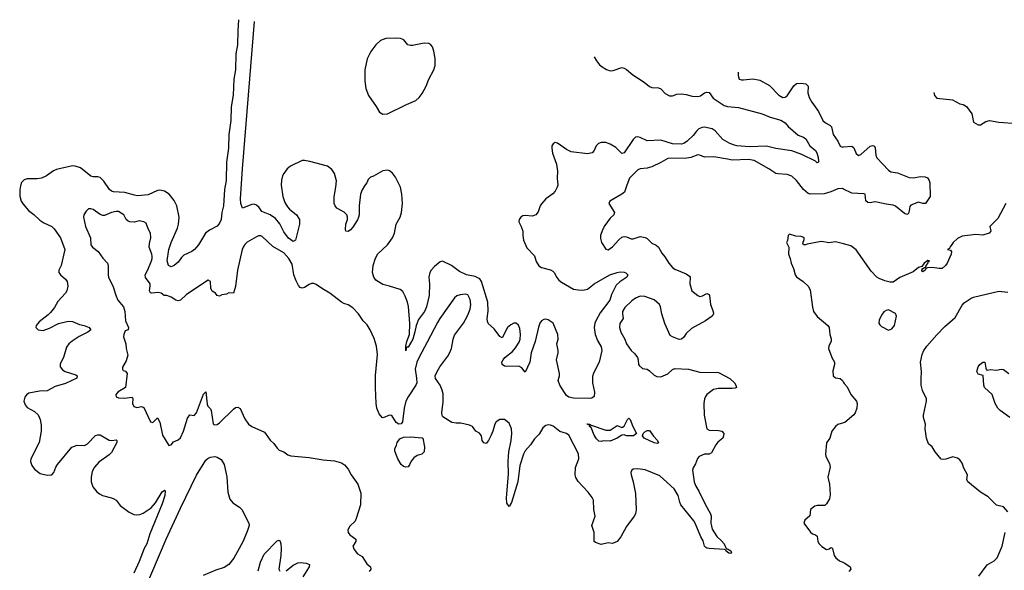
# Model space of a CAD drawing. Header units: inches. Extents: x 1384664 to 1536621, y 460766 to 646467.
# Tile 412 of 488: x 1442831 to 1451398, y 641680 to 646467. Entities that reach past the tile are written whole.
import ezdxf

# ---------------------------------------------------------------- set-up
doc = ezdxf.new("R2010")
doc.units = ezdxf.units.IN
doc.header["$MEASUREMENT"] = 0
doc.layers.add('B4644', color=7, linetype='Continuous')
doc.layers.add('B4654', color=7, linetype='Continuous')

msp = doc.modelspace()

# ---------------------------------------------------------------- linework, layer by layer
at = {"layer": 'B4644', "color": 5}
for points, elevation in [([(1444736.2, 646467.1), (1444728.7, 646371.3), (1444726.6, 646250), (1444710.9, 646170), (1444708.7, 646030), (1444693.1, 645950), (1444688.7, 645810), (1444670.1, 645710), (1444667.2, 645590), (1444649.4, 645470), (1444648.7, 645350), (1444631.6, 645230), (1444628.1, 645070), (1444612.1, 644990), (1444603.6, 644850), (1444588.9, 644791.1), (1444583, 644730), (1444570, 644697.2), (1444550, 644673.6), (1444482.4, 644637.6), (1444447.5, 644612.5), (1444386.4, 644510), (1444351.1, 644468.9), (1444330, 644452.9), (1444259.8, 644420.2), (1444239.5, 644400.5), (1444210, 644359.1), (1444175.8, 644330), (1444150, 644319.8), (1444126, 644330), (1444113, 644370), (1444129.1, 644469.1), (1444150, 644530.3), (1444203.9, 644656.1), (1444212.9, 644690), (1444217.4, 644750), (1444197.1, 644850), (1444176.4, 644896.4), (1444131.2, 644951.2), (1444090, 644975.5), (1444050, 644984.8), (1444030, 644981.5), (1443950, 644943.7), (1443857.3, 644937.3), (1443830, 644941), (1443745.6, 644965.6), (1443647, 644970), (1443630, 644976.5), (1443613.3, 644990), (1443563.8, 645063.8), (1443530, 645094.8), (1443510, 645102.3), (1443470, 645101.8), (1443450, 645108.2), (1443359.1, 645179.1), (1443314.1, 645194.1), (1443290, 645196.2), (1443150, 645166), (1443126.1, 645153.9), (1443064.9, 645110), (1443020.7, 645090), (1442984.2, 645084.2), (1442897.2, 645082.8), (1442870, 645076), (1442847, 645053), (1442837, 645023), (1442830.9, 644989.1), (1442832.3, 644932.3), (1442844.9, 644890), (1442862.3, 644862.3), (1442907.4, 644807.4), (1442953.8, 644773.8), (1443005.1, 644725.1), (1443040.8, 644700.8), (1443110, 644670.1), (1443130.1, 644650.1), (1443185.2, 644570), (1443224.1, 644470), (1443192.2, 644330), (1443172.7, 644290), (1443172.6, 644270), (1443187.2, 644250), (1443230, 644212.1), (1443242.7, 644190), (1443250.1, 644150), (1443241.7, 644110), (1443230.2, 644090), (1443162.1, 644017.9), (1443133.8, 643966.2), (1443098.7, 643921.3), (1443079.5, 643900.5), (1442999.4, 643840.6), (1442975.6, 643810), (1442971.8, 643790), (1442992, 643772), (1443034.2, 643765.8), (1443090, 643784.7), (1443170, 643825.8), (1443253.2, 643846.8), (1443290, 643843.5), (1443350, 643818.5), (1443392.7, 643810), (1443436.4, 643790), (1443448.7, 643770), (1443424.6, 643750), (1443347.4, 643712.6), (1443286.3, 643673.7), (1443258.7, 643650), (1443238.8, 643621.2), (1443211, 643530), (1443183.8, 643476.2), (1443184.2, 643450), (1443202.1, 643422.1), (1443228, 643408), (1443319.2, 643379.2), (1443330.3, 643370), (1443327, 643350), (1443230, 643304.6), (1443140.7, 643279.3), (1443070, 643241.4), (1443003.5, 643236.5), (1442910, 643218.9), (1442890, 643206), (1442874.7, 643185.3), (1442868.1, 643150), (1442878.8, 643118.8), (1442897.1, 643097.1), (1442960.8, 643060.8), (1442991.4, 643031.4), (1443009.2, 642990), (1443016.8, 642943.2), (1443016.8, 642890), (1443000.2, 642790), (1442929.1, 642650), (1442925.3, 642625.3), (1442935.2, 642590), (1442959.5, 642559.5), (1443010, 642523.2), (1443071.3, 642508.7), (1443110, 642510.6), (1443127, 642530), (1443144.4, 642575.6), (1443159.8, 642600.2), (1443286, 642750), (1443330, 642769.3), (1443394, 642766), (1443419.7, 642780.3), (1443490, 642851.3), (1443510, 642857.8), (1443530, 642856.6), (1443610, 642811.2), (1443631.3, 642808.7), (1443670, 642814.6), (1443675.8, 642810), (1443675.3, 642790), (1443630, 642703.9), (1443610, 642682.8), (1443520.1, 642619.9), (1443482.7, 642577.3), (1443461.9, 642538.1), (1443452.5, 642490), (1443452.7, 642450), (1443467.3, 642407.3), (1443502, 642362), (1443523.9, 642343.9), (1443550, 642331.1), (1443630, 642311.7), (1443650, 642302.2), (1443670, 642288.9), (1443705.1, 642245.1), (1443784.5, 642184.5), (1443824.9, 642164.9), (1443850, 642162.3), (1443875.3, 642164.7), (1443904.1, 642175.9), (1443975.6, 642224.4), (1444013.2, 642266.8), (1444070, 642363.1), (1444090, 642378), (1444096.1, 642370), (1444093, 642330), (1444070, 642258.4), (1443963.6, 641996.4), (1443935.8, 641910), (1443913.5, 641870), (1443870, 641755.6), (1443823.7, 641656.3)], 760), ([(1447829.8, 646143.4), (1447848.6, 646108.6), (1447875.6, 646075.6), (1447898.5, 646058.5), (1447935.6, 646035.6), (1447970, 646023.6), (1447993.8, 646026.2), (1448070, 646050.3), (1448090, 646046.7), (1448110, 646034.9), (1448166.7, 645986.7), (1448264.6, 645924.6), (1448310, 645885.7), (1448330, 645876.5), (1448390, 645874.6), (1448410, 645866), (1448445.9, 645825.9), (1448484.2, 645804.2), (1448510, 645806.4), (1448550, 645821), (1448590, 645823.8), (1448630, 645817.6), (1448681.2, 645801.2), (1448730, 645799.3), (1448753.3, 645806.7), (1448790, 645831.3), (1448810, 645838.5), (1448830, 645832.9), (1448865.4, 645785.4), (1448960.6, 645720.7), (1448990, 645712.8), (1449084.1, 645704.1), (1449289.8, 645650.2), (1449360.7, 645620.7), (1449454.9, 645594.9), (1449492, 645570), (1449518.3, 645538.3), (1449603.1, 645463.1), (1449650, 645447.3), (1449670, 645430.6), (1449706.8, 645370), (1449754.8, 645330), (1449766.8, 645310), (1449778.8, 645270), (1449782, 645238), (1449782, 645230), (1449770, 645224), (1449756, 645236), (1449636.1, 645296.1), (1449550, 645326.9), (1449411.5, 645348.5), (1449330, 645366.5), (1449182.2, 645362.2), (1449070.2, 645369.8), (1449050, 645375.6), (1449010, 645392.1), (1448950, 645426.4), (1448881, 645501), (1448857.4, 645517.4), (1448790, 645532.7), (1448770, 645530.8), (1448741.5, 645518.5), (1448720.5, 645499.5), (1448690, 645459.3), (1448639.1, 645410), (1448610, 645389.8), (1448590, 645385), (1448510, 645387.4), (1448410, 645419.8), (1448290, 645414), (1448230, 645443.5), (1448210, 645448.8), (1448190, 645445.1), (1448170, 645426.6), (1448090, 645309.7), (1448070, 645303), (1448016.5, 645356.5), (1447970, 645384.2), (1447930, 645400.4), (1447890, 645400.5), (1447868, 645392), (1447846, 645370), (1447830.4, 645330), (1447813.4, 645310), (1447770, 645300.5), (1447630, 645318.7), (1447590, 645339.7), (1447510, 645394), (1447490, 645398.3), (1447471.5, 645388.5), (1447462, 645370), (1447459.7, 645350), (1447467.6, 645307.6), (1447501, 645210), (1447510.2, 645150), (1447506.7, 645090), (1447512.7, 645030), (1447508.4, 645010), (1447490, 644975.1), (1447470, 644952.3), (1447410, 644909.3), (1447370, 644866), (1447359.3, 644850), (1447342, 644798), (1447321, 644770), (1447290, 644758.4), (1447230, 644764.4), (1447210, 644761.1), (1447190.3, 644750), (1447175.8, 644730), (1447172.7, 644710), (1447194.4, 644670), (1447208.4, 644630), (1447208.9, 644590), (1447215.5, 644550), (1447242.4, 644482.4), (1447310, 644415.5), (1447324.2, 644364.2), (1447347.6, 644327.6), (1447370, 644313.8), (1447450, 644292.1), (1447470, 644279.6), (1447480.3, 644270), (1447504.6, 644224.6), (1447522.9, 644202.9), (1447545.1, 644185.1), (1447650, 644125.5), (1447690, 644117.6), (1447730, 644115.9), (1447770, 644123.9), (1447830, 644171), (1447966.9, 644250), (1448029.4, 644270), (1448054.7, 644274.7), (1448090, 644272.8), (1448105.9, 644265.9), (1448122, 644250), (1448114.9, 644230), (1448051.3, 644188.7), (1448021.8, 644158.2), (1447981.4, 644078.6), (1447964.5, 644030), (1447882.6, 643917.4), (1447842.7, 643850), (1447835.5, 643830), (1447830.2, 643790), (1447836.9, 643730), (1447858.7, 643678.7), (1447890, 643623), (1447895.8, 643590), (1447872.8, 643490), (1447824.8, 643395.2), (1447816, 643364), (1447814, 643310), (1447832.1, 643227.9), (1447830.3, 643190), (1447810, 643177.2), (1447790, 643174), (1447650, 643176.1), (1447610, 643184.8), (1447590, 643201), (1447570, 643226), (1447529.8, 643290), (1447515.4, 643330), (1447526.6, 643370), (1447526.9, 643390), (1447502.7, 643510), (1447517.3, 643570), (1447517.3, 643590), (1447505.1, 643650), (1447515.4, 643690), (1447514.3, 643730), (1447471.3, 643830), (1447430, 643858.5), (1447410, 643862.4), (1447390, 643860.3), (1447370, 643848.3), (1447356.5, 643830), (1447344.7, 643795.3), (1447316.5, 643670), (1447282.4, 643570), (1447270, 643488.7), (1447230, 643402), (1447200.1, 643440.1), (1447174.1, 643454.1), (1447070, 643451.6), (1447050, 643454.5), (1447030, 643469.6), (1447027.3, 643490), (1447037, 643510), (1447052, 643530), (1447118.8, 643581.2), (1447146, 643614), (1447175.4, 643664.6), (1447184.1, 643690), (1447188, 643730), (1447183.1, 643783.1), (1447171.8, 643811.8), (1447150, 643829.6), (1447130, 643827.8), (1447104.9, 643815.1), (1447076.4, 643790), (1447030, 643701.2), (1447010, 643713.2), (1446959.7, 643779.7), (1446910, 643823.7), (1446902, 643842), (1446898.5, 643870), (1446907.1, 643932.9), (1446903.7, 644010), (1446848.2, 644190), (1446833.7, 644213.7), (1446795.1, 644235.1), (1446719.3, 644250), (1446658.6, 644278.6), (1446589.2, 644330), (1446510, 644368.7), (1446490, 644362), (1446439.3, 644320.7), (1446410.3, 644289.7), (1446399.3, 644270), (1446390.4, 644230), (1446397.7, 644170), (1446394.9, 644070), (1446371.1, 643970), (1446351.9, 643930), (1446300.5, 643859.5), (1446279.8, 643810), (1446270, 643754), (1446251.1, 643690), (1446210, 643620.9), (1446200.5, 643619.5), (1446192.5, 643607.5), (1446190, 643588.7), (1446189.7, 643629.7), (1446198.3, 643670), (1446223.1, 643730), (1446226.1, 643826.1), (1446212.9, 643972.9), (1446205.2, 644010), (1446184.7, 644064.7), (1446163.3, 644103.3), (1446141, 644121), (1446050, 644151), (1445990, 644165.1), (1445930, 644201.5), (1445912.3, 644230), (1445901.7, 644270), (1445906, 644330), (1445927.2, 644392.8), (1445948.3, 644431.7), (1446030, 644510.2), (1446074.8, 644570), (1446090.8, 644610), (1446107.2, 644690), (1446140.9, 644750), (1446153.1, 644790), (1446161.5, 644870), (1446155.3, 644950), (1446144, 645010), (1446099.4, 645099.4), (1446073.9, 645133.9), (1446050, 645153), (1446030, 645158.9), (1445990, 645153), (1445910, 645106), (1445882, 645098), (1445862, 645078), (1445850.9, 645049.1), (1445830, 645024), (1445810, 644989.2), (1445796.9, 644950), (1445784.5, 644850), (1445783.5, 644770), (1445778.8, 644750), (1445770, 644727.6), (1445730, 644663.7), (1445710, 644639.3), (1445690, 644626), (1445670, 644629), (1445664.4, 644644.4), (1445669, 644689), (1445682.6, 644730), (1445682.9, 644750), (1445676.2, 644770), (1445654.3, 644794.3), (1445591.2, 644830), (1445576.1, 644850), (1445568.1, 644870), (1445565.8, 644925.8), (1445582.7, 645010), (1445587.2, 645067.2), (1445570.6, 645130.6), (1445546, 645166), (1445510, 645193.5), (1445355.1, 645235.1), (1445310, 645243.2), (1445290, 645241.8), (1445185.8, 645194.2), (1445158.5, 645170), (1445128.6, 645131.4), (1445118.2, 645110), (1445108.5, 645071.5), (1445107.2, 645030), (1445120.2, 644930), (1445138.3, 644878.3), (1445160.6, 644840.6), (1445179.4, 644819.4), (1445240.6, 644770), (1445264.6, 644730), (1445264.4, 644690), (1445230, 644549.5), (1445210, 644538.9), (1445170, 644567.7), (1445130, 644623), (1445093.6, 644693.6), (1445057.4, 644737.4), (1445011.7, 644771.7), (1444939, 644799), (1444914.5, 644834.5), (1444890, 644854.8), (1444870, 644862.7), (1444850, 644861), (1444769.8, 644829.8), (1444754.4, 644870), (1444752.2, 644910), (1444769.2, 645170), (1444874.7, 646452.6)], 760), ([(1449082.6, 646012.2), (1449082.8, 645982.8), (1449091.1, 645951.1), (1449110, 645944), (1449130, 645943), (1449210, 645952.7), (1449270, 645942.4), (1449353.7, 645893.7), (1449434.8, 645810), (1449470, 645790.6), (1449490, 645792.7), (1449510, 645806.4), (1449567.5, 645892.5), (1449588.9, 645911.1), (1449630, 645916), (1449670, 645908.2), (1449690.3, 645890), (1449689.1, 645830), (1449701, 645790), (1449722, 645750), (1449780.2, 645670), (1449820.3, 645590), (1449841.6, 645570), (1449879.3, 645550), (1449895.1, 645535.1), (1449907.7, 645470), (1449950, 645410.3), (1449970, 645368.4), (1449990, 645360.2), (1450000, 645361.2)], 780), ([(1450000, 644994.4), (1449990, 644999.2), (1449950, 644998.1), (1449890, 644970.6), (1449830, 644952.9), (1449710, 644949.2), (1449690, 644956.5), (1449649.8, 644990), (1449588.8, 645070), (1449548, 645108), (1449510, 645122.2), (1449430, 645126.5), (1449410, 645131.4), (1449350, 645170.8), (1449222.8, 645242.8), (1449170.9, 645250.9), (1449030, 645244.6), (1448990, 645255.9), (1448870, 645274.8), (1448790, 645271.2), (1448750, 645289.7), (1448730, 645291.1), (1448671.2, 645268.8), (1448636.9, 645263.1), (1448470, 645260.3), (1448410, 645225.1), (1448330, 645188.4), (1448290, 645176), (1448230, 645171.1), (1448210, 645160.5), (1448138, 645090), (1448112.4, 645030), (1448092.7, 644967.2), (1448070, 644949.6), (1447964.7, 644890), (1447957.3, 644870), (1448005.3, 644790), (1447999.5, 644770), (1447970, 644742.3), (1447921.6, 644678.4), (1447901, 644639), (1447885.1, 644590), (1447884, 644564), (1447893.5, 644530), (1447930, 644473.1), (1447950, 644465.2), (1447990, 644492.6), (1448045.2, 644554.8), (1448070, 644575.3), (1448090, 644580.9), (1448110, 644578.7), (1448150, 644562.3), (1448170, 644560.9), (1448230, 644581.7), (1448274, 644574), (1448290, 644564.4), (1448330, 644525.7), (1448370, 644507.4), (1448390, 644490.3), (1448418.6, 644438.6), (1448445.2, 644405.2), (1448479, 644350), (1448510, 644313.4), (1448530, 644299), (1448630, 644259), (1448658, 644238), (1448663.7, 644230), (1448663.1, 644170), (1448678.8, 644110), (1448730, 644070.4), (1448750, 644062), (1448772.6, 644067.4), (1448810, 644088), (1448830, 644077.3), (1448833.7, 644070), (1448843, 643990), (1448864.9, 643930), (1448867.3, 643910), (1448857.3, 643890), (1448799.1, 643850), (1448676.7, 643783.3), (1448630, 643739.3), (1448610, 643706), (1448590, 643689.6), (1448568, 643688), (1448510, 643709.4), (1448490, 643722.7), (1448444.8, 643824.8), (1448416.9, 643910), (1448407.8, 643970), (1448398.7, 643990), (1448350, 644030.8), (1448270, 644061.6), (1448230, 644062.2), (1448190, 644046.2), (1448157.4, 644022.6), (1448095.2, 643964.8), (1448076.8, 643930), (1448074.5, 643910), (1448082, 643870), (1448054.1, 643825.9), (1448050.2, 643790), (1448061.5, 643750), (1448095.3, 643690), (1448110, 643648), (1448150, 643590.5), (1448182, 643562), (1448205.3, 643530), (1448212.4, 643510), (1448216.3, 643470), (1448221.7, 643461.7), (1448250, 643433.4), (1448290, 643428.4), (1448310, 643415.8), (1448350, 643376.5), (1448373.8, 643366.2), (1448410, 643361.6), (1448470, 643388.7), (1448510, 643426.4), (1448530, 643436), (1448650.2, 643430.2), (1448750, 643403.1), (1448910, 643401.1), (1449010, 643348.2), (1449050.2, 643310.3), (1449063, 643290), (1449066.8, 643270), (1449056.2, 643263.8), (1449030, 643260.3), (1448910, 643261.4), (1448868, 643252), (1448810.3, 643210), (1448796.9, 643190), (1448789.2, 643170), (1448783.5, 643130), (1448786.5, 643030), (1448810.4, 642910.4), (1448830, 642898.4), (1448910, 642896.9), (1448938.8, 642890), (1448956.3, 642870), (1448954.9, 642850), (1448948.7, 642830), (1448906.4, 642793.6), (1448888.4, 642771.6), (1448850, 642702.2), (1448830, 642689), (1448790, 642688.9), (1448741.6, 642670), (1448728.2, 642651.8), (1448710, 642606), (1448690, 642572.3), (1448686, 642550), (1448700.5, 642450), (1448710, 642416.4), (1448743.4, 642363.4), (1448794.7, 642254.7), (1448841.1, 642170), (1448846, 642150), (1448845.2, 642090), (1448856.6, 642036.6), (1448895.6, 641975.6), (1448937.6, 641937.6), (1448960.2, 641910), (1448975.8, 641875.8), (1448985.2, 641865.2), (1448990, 641866.4), (1449017.6, 641850), (1449023.8, 641830), (1449013.3, 641826.7), (1448999.7, 641830), (1448976.3, 641850), (1448976.6, 641856.6), (1448962, 641862), (1448829.1, 641869.1), (1448810, 641872.6), (1448799.8, 641879.8), (1448789.8, 641890), (1448776.6, 641936.6), (1448758.5, 641970), (1448709, 642089), (1448696.9, 642110), (1448584.2, 642250), (1448573.4, 642273.4), (1448560.5, 642330), (1448526.2, 642390), (1448402, 642502), (1448273.3, 642553.3), (1448210, 642562.4), (1448170, 642559.6), (1448156.3, 642550), (1448149.2, 642530.8), (1448150.3, 642510), (1448168.4, 642450), (1448188.4, 642348.4), (1448194.6, 642205.4), (1448188.8, 642170), (1448178.7, 642150), (1448110, 642060.7), (1448062.6, 641970), (1448030, 641931.5), (1447990, 641914), (1447950, 641919.3), (1447890, 641906), (1447841.2, 641921.2), (1447829.6, 641930), (1447829.7, 642010), (1447809.8, 642069.8), (1447837.4, 642150), (1447826.8, 642210), (1447822.4, 642290), (1447813.2, 642313.2), (1447778.3, 642358.3), (1447690, 642452.8), (1447668.5, 642488.5), (1447662.7, 642510), (1447665.8, 642574.2), (1447694.6, 642650), (1447691.9, 642691.9), (1447610, 642854), (1447590, 642869.7), (1447530, 642888.4), (1447473.5, 642933.5), (1447450, 642943.5), (1447430, 642945), (1447410, 642939.8), (1447381.8, 642918.2), (1447350, 642865.1), (1447310, 642822), (1447274.6, 642770), (1447230, 642719.1), (1447213.7, 642690), (1447183.2, 642590), (1447166.2, 642450), (1447110, 642269.2), (1447090, 642234), (1447070, 642264), (1447066.9, 642310), (1447084.8, 642515.2), (1447081.8, 642630), (1447087.5, 642710), (1447108.5, 642810), (1447114, 642870), (1447109.8, 642909.8), (1447090, 642960.9), (1447050, 642992.1), (1447009.2, 642990.8), (1446978, 642970), (1446964.9, 642950), (1446948, 642890), (1446930, 642849), (1446910, 642809), (1446890, 642782), (1446870, 642788), (1446855.3, 642810), (1446849.2, 642850), (1446831.5, 642871.5), (1446801.2, 642890), (1446769.6, 642929.6), (1446743.3, 642943.3), (1446670, 642959), (1446630, 642959), (1446590, 642965.2), (1446513.2, 643013.2), (1446507, 643027), (1446505.1, 643050), (1446515.2, 643144.8), (1446515.1, 643215.1), (1446507.6, 643247.6), (1446489.4, 643290), (1446448.1, 643348.1), (1446446.6, 643370), (1446463.5, 643410), (1446487.3, 643450), (1446557.5, 643542.5), (1446572, 643568), (1446587.9, 643610), (1446602.9, 643690), (1446615.5, 643724.5), (1446691.9, 643830), (1446728.2, 643891.8), (1446749.8, 643950), (1446755.3, 643990), (1446750, 644035.1), (1446730, 644075.3), (1446710, 644082.3), (1446663.8, 644076.2), (1446634.4, 644065.6), (1446614.3, 644050), (1446485.6, 643870), (1446465.3, 643834.7), (1446377.6, 643662.4), (1446305.8, 643534.2), (1446287, 643490), (1446272.4, 643430), (1446284.9, 643350), (1446286.4, 643310), (1446278.4, 643290), (1446210.8, 643189.2), (1446191.9, 643150), (1446176.3, 643090), (1446161.5, 642970), (1446150, 642954.5), (1446130, 642950.8), (1446106.1, 642966.1), (1446070, 643025.1), (1446050, 643029.5), (1445993.2, 643006.8), (1445984, 643010), (1445960.1, 643040.1), (1445939.5, 643090), (1445931.8, 643130), (1445925.6, 643270), (1445927.5, 643372.5), (1445944.7, 643555.3), (1445935.1, 643630), (1445915.5, 643695.5), (1445880.9, 643770), (1445854.1, 643814.1), (1445818.4, 643850), (1445778.4, 643910), (1445730, 643961.3), (1445690, 643989.6), (1445650, 644000.7), (1445630, 644011.8), (1445530.6, 644090.6), (1445466.1, 644126.1), (1445410, 644165.1), (1445390, 644172.9), (1445370, 644173.1), (1445350, 644166.4), (1445310, 644140.4), (1445290, 644134.3), (1445270, 644139.6), (1445256.1, 644156.1), (1445235.6, 644195.6), (1445215.1, 644250), (1445202, 644342), (1445174, 644390), (1445130, 644439), (1445034.1, 644494.1), (1444942, 644582), (1444929.2, 644589.2), (1444910, 644589.3), (1444890, 644579.6), (1444810, 644532.1), (1444790, 644513.5), (1444775.2, 644490), (1444766.9, 644470), (1444727, 644290), (1444710, 644149), (1444690, 644089.2), (1444650, 644094), (1444630, 644082), (1444590, 644074), (1444570, 644064), (1444550, 644069), (1444534, 644090), (1444507, 644107), (1444498.9, 644118.9), (1444493.6, 644133.6), (1444489.8, 644189.8), (1444470, 644204), (1444280.9, 644079.1), (1444230, 644029.3), (1444210, 644023.7), (1444189, 644030), (1444150, 644055.1), (1444110, 644069.2), (1444088, 644070), (1444062, 644090), (1444034.7, 644094.7), (1443978, 644090), (1443970, 644093.2), (1443960.7, 644110), (1443967.6, 644150), (1443965.6, 644170), (1443926.4, 644226.4), (1443923.9, 644250), (1443947.3, 644292.7), (1443976.5, 644370), (1443982.7, 644390), (1443982.7, 644410), (1443980.3, 644430), (1443958.8, 644490), (1443959.8, 644520.2), (1443971.5, 644570), (1443969.6, 644610), (1443948, 644650), (1443930, 644697), (1443910.8, 644710.8), (1443870, 644717.6), (1443830, 644708.3), (1443790, 644709.8), (1443775.1, 644715.1), (1443758.7, 644730), (1443736.2, 644770), (1443690, 644799.7), (1443670, 644800.4), (1443630, 644791.8), (1443570, 644764.4), (1443554.4, 644765.6), (1443530, 644773.5), (1443470, 644816.2), (1443450, 644822.9), (1443430, 644821.6), (1443410, 644802.9), (1443390.3, 644770), (1443386.7, 644750), (1443404.7, 644670), (1443447.4, 644570), (1443450.4, 644510), (1443465.5, 644490), (1443512.4, 644452.4), (1443553.3, 644393.3), (1443594, 644350), (1443600.3, 644330), (1443600.3, 644250), (1443604.2, 644230), (1443644.6, 644144.6), (1443670, 644062.8), (1443686, 644030), (1443733, 643970), (1443744.9, 643930), (1443750.4, 643850), (1443778.8, 643790), (1443774, 643770), (1443750, 643762), (1443736.3, 643730), (1443733, 643710), (1443755.5, 643650), (1443756.4, 643610), (1443771.8, 643550), (1443757.3, 643502.7), (1443725.5, 643445.5), (1443724.9, 643430), (1443730, 643418), (1443750.6, 643410.6), (1443767.3, 643390), (1443750.7, 643270), (1443687.1, 643232.9), (1443668.8, 643210), (1443669.1, 643189.1), (1443690, 643180.3), (1443743, 643177), (1443810, 643184.7), (1443816.3, 643170), (1443813.4, 643130), (1443823, 643103), (1443850, 643097.1), (1443890, 643104.2), (1443910, 643097), (1443970, 642970.6), (1443990, 642965.5), (1444030, 643005.5), (1444050, 642967.3), (1444074.6, 642854.6), (1444130, 642764.9), (1444150, 642772.4), (1444170, 642796.5), (1444210, 642815.3), (1444230, 642833.4), (1444257.3, 642890), (1444290, 643003.1), (1444310, 643032.4), (1444350, 643024.9), (1444370, 643048.4), (1444430, 643211), (1444450, 643232), (1444463.4, 643123.4), (1444468.4, 643108.4), (1444490, 643084.7), (1444496.3, 643070), (1444513.4, 642953.4), (1444523.8, 642943.8), (1444550, 642948.9), (1444570, 642962.9), (1444690, 643080.8), (1444710, 643095.3), (1444730, 643099.6), (1444750, 643087.7), (1444790, 642996), (1444822.8, 642950), (1444850, 642930.7), (1444959.9, 642879.9), (1445010, 642811.3), (1445042.5, 642782.5), (1445070, 642741), (1445090, 642726), (1445130, 642711.3), (1445164.9, 642684.9), (1445190, 642674.8), (1445350, 642660.5), (1445470, 642640.5), (1445570, 642631), (1445630, 642614.8), (1445656.8, 642596.8), (1445690, 642561), (1445714.9, 642510), (1445772.4, 642430), (1445798.4, 642350), (1445797.1, 642250), (1445759.5, 642130), (1445750, 642107.6), (1445699.7, 642060.3), (1445684.9, 642030), (1445690.3, 642010), (1445703.1, 641990), (1445754.9, 641950), (1445757.1, 641930), (1445730.4, 641890), (1445739.9, 641859.9), (1445770, 641824), (1445810, 641799.3), (1445850, 641737.1), (1445884, 641710), (1445885.5, 641690), (1445872.7, 641670)], 780), ([(1450000, 644518.7), (1449930, 644536.8), (1449870, 644528.5), (1449810, 644538.7), (1449790, 644537.2), (1449683.7, 644516.3), (1449669.6, 644509.6), (1449649.4, 644509.4), (1449645.6, 644525.6), (1449657.2, 644557.2), (1449658, 644570), (1449653.6, 644573.6), (1449630, 644580.9), (1449584.1, 644584.1), (1449530, 644602), (1449518, 644590), (1449511.1, 644548.9), (1449502, 644530), (1449522, 644490), (1449520.7, 644430), (1449535.5, 644390), (1449543, 644350), (1449564.6, 644304.6), (1449577.6, 644250), (1449590.3, 644230.3), (1449646.8, 644190), (1449690, 644150.5), (1449710, 644118.8), (1449727.7, 643967.7), (1449737.3, 643930), (1449770, 643888), (1449862.8, 643810), (1449873.4, 643790), (1449879.1, 643730), (1449891.8, 643691.8), (1449892.1, 643672.1), (1449870.5, 643630), (1449867.7, 643610), (1449897.3, 643530), (1449919.1, 643490), (1449920.5, 643470), (1449906.9, 643413.1), (1449908.5, 643370), (1449930, 643354.9), (1449970, 643347.3), (1449990, 643331), (1450000, 643311.9)], 820), ([(1450000, 642962.8), (1449950, 642947.1), (1449928.8, 642931.2), (1449896, 642890), (1449880.5, 642830), (1449850.2, 642789.7), (1449841.2, 642690), (1449844.5, 642670), (1449877.1, 642610), (1449884.2, 642575.8), (1449862, 642490), (1449876.5, 642430), (1449880.9, 642390), (1449882.8, 642337.2), (1449877.6, 642302.4), (1449850, 642258), (1449835.3, 642244.7), (1449770, 642243.7), (1449750, 642238), (1449710.8, 642210), (1449706.8, 642153.2), (1449662.8, 642117.2), (1449654, 642090), (1449710.4, 642010.4), (1449730, 641996.3), (1449756, 641990), (1449770, 641976), (1449776.3, 641930), (1449787.3, 641910), (1449810, 641886.8), (1449850, 641861), (1449874, 641866), (1449890, 641878), (1449896, 641876), (1449902, 641870), (1449918.8, 641810), (1449930.8, 641790), (1449963.9, 641763.9), (1450000, 641746.8)], 820), ([(1443788.4, 641210), (1444106.8, 641950), (1444230, 642221.1), (1444370, 642506), (1444450, 642638), (1444470, 642655.6), (1444490, 642665.3), (1444530, 642668.5), (1444550, 642664.4), (1444584.2, 642644.2), (1444610, 642601), (1444633.9, 642493.9), (1444640.9, 642360.9), (1444658.9, 642298.9), (1444686, 642266), (1444744.9, 642230), (1444764, 642210), (1444824, 642090), (1444826.7, 642070), (1444810, 642017), (1444772.5, 641927.5), (1444694.2, 641785.8), (1444650, 641731.3), (1444610, 641704), (1444537.8, 641682.2), (1444426.2, 641633.8)], 760), ([(1444905.6, 641674.4), (1444925.1, 641750), (1444959.5, 641820.5), (1445070, 641935.5), (1445090, 641942), (1445098.4, 641930), (1445103.7, 641910), (1445105.8, 641870), (1445103.2, 641810), (1445086.3, 641690), (1445093.3, 641673.3)], 760), ([(1445150, 641676), (1445210, 641723.6), (1445250, 641744), (1445270, 641746.9), (1445323.2, 641743.2), (1445353.4, 641730), (1445348.2, 641710), (1445295.8, 641624.2)], 760)]:
    msp.add_lwpolyline(points, dxfattribs=dict(at, elevation=elevation))
for points, elevation in [([(1446110, 646307.4), (1446017.7, 646302.3), (1445970, 646287.3), (1445930, 646249.6), (1445886.4, 646190), (1445853.3, 646126.7), (1445834.4, 646030), (1445834.4, 645934.4), (1445843.2, 645870), (1445867.3, 645807.3), (1445933.4, 645713.4), (1445962.6, 645662.6), (1445990, 645644.6), (1446030, 645649.1), (1446195.1, 645730), (1446276.4, 645763.6), (1446306.4, 645790), (1446333.5, 645826.5), (1446368.7, 645890), (1446389.8, 645950.2), (1446434.2, 646030), (1446446.2, 646070), (1446446.3, 646130), (1446434.6, 646194.5), (1446422, 646230), (1446407.3, 646250), (1446390, 646259.2), (1446350, 646262), (1446250, 646242), (1446230, 646241.7), (1446208.8, 646248.8), (1446171.9, 646291.9), (1446144.6, 646304.6)], 760), ([(1448170.4, 642849.6), (1448109.7, 642849.7), (1448090, 642859), (1448070, 642855.3), (1448030, 642829.6), (1447970, 642804), (1447910, 642805.2), (1447890, 642799), (1447870, 642802), (1447850, 642822), (1447830, 642855.3), (1447802, 642922), (1447788.4, 642931.6), (1447788.4, 642948.4), (1447771.6, 642948.4), (1447767.3, 642952.7), (1447790, 642952), (1447802, 642942), (1447930, 642898), (1447970, 642898), (1448030, 642938), (1448070, 642922), (1448076.4, 642923.6), (1448090, 642934), (1448118, 642990), (1448130, 643002), (1448142, 642990), (1448164.7, 642930), (1448198, 642870)], 760), ([(1448377.1, 642782.9), (1448350, 642788.2), (1448265.2, 642830), (1448248.7, 642850), (1448256, 642870), (1448270, 642884), (1448290, 642894.8), (1448310, 642894.8), (1448345.1, 642845.1), (1448380.7, 642810), (1448390, 642788.7)], 760), ([(1446190, 642576), (1446170, 642582.7), (1446150, 642601.2), (1446122, 642650), (1446095.1, 642715.1), (1446096, 642736), (1446110.7, 642769.3), (1446114, 642790), (1446137.1, 642822.9), (1446170, 642838.1), (1446230, 642841.9), (1446333.2, 642833.2), (1446338, 642830), (1446354.4, 642754.4), (1446350.2, 642709.8), (1446330.2, 642689.8), (1446290, 642679.8), (1446261.3, 642658.7), (1446238.3, 642630), (1446222.8, 642597.2), (1446210, 642581.2)], 780)]:
    msp.add_lwpolyline(points, close=True, dxfattribs=dict(at, elevation=elevation))
at = {"layer": 'B4654', "color": 5}
for points, elevation in [([(1450785.5, 645834), (1450790, 645807.3), (1450810, 645785.5), (1450946.8, 645770), (1451010, 645736.5), (1451041, 645730), (1451070, 645714), (1451115, 645650), (1451130, 645576), (1451170, 645553.4), (1451190, 645553), (1451237.8, 645582.2), (1451270, 645590.9), (1451350, 645575.9), (1451510, 645564)], 820), ([(1450000, 645361.2), (1450070, 645367.8), (1450090, 645354), (1450110, 645303), (1450130, 645286), (1450150, 645294.6), (1450230, 645367.6), (1450254.8, 645374.8), (1450267.2, 645367.2), (1450273.7, 645353.7), (1450281.2, 645290), (1450290, 645265.7), (1450390, 645158.5), (1450410, 645145.3), (1450470, 645136.1), (1450570, 645094.7), (1450606.9, 645093.1), (1450670, 645104), (1450710, 645101.5), (1450730, 645092.9), (1450743.7, 645070), (1450749.6, 645049.5), (1450752.9, 644930), (1450713.4, 644870), (1450690, 644867.9), (1450650, 644879.4), (1450585.5, 644854.5), (1450575.8, 644844.2), (1450568.5, 644790), (1450560.9, 644779.1), (1450550, 644774.3), (1450530, 644782.2), (1450450, 644847), (1450430, 644855.9), (1450370, 644862), (1450290, 644882), (1450270, 644883.5), (1450230, 644875.1), (1450210, 644877.4), (1450192.3, 644892.2), (1450186, 644950), (1450174.3, 644954.3), (1450070, 644960.2), (1450000, 644994.4)], 780), ([(1451411.6, 644870), (1451341.3, 644738.7), (1451272.7, 644670), (1451281.1, 644630), (1451264.9, 644610), (1451210, 644595.1), (1451150, 644600.7), (1451030, 644584.4), (1450990, 644566), (1450952.4, 644530), (1450937, 644503), (1450924, 644490), (1450922, 644478), (1450904.7, 644470), (1450930, 644464.7), (1450937.3, 644450), (1450935.5, 644430), (1450900.7, 644350), (1450886.8, 644330), (1450856.4, 644303.6), (1450830, 644302.9), (1450770, 644313.6), (1450730.4, 644309.6), (1450715.3, 644304.7), (1450710.7, 644290), (1450690, 644275.3), (1450681.2, 644281.2), (1450679, 644290), (1450690, 644304.7), (1450717.2, 644322.8), (1450717.2, 644330), (1450733.1, 644346.9), (1450736.5, 644363.5), (1450748, 644370), (1450734, 644374), (1450699.3, 644350), (1450679, 644321), (1450650, 644312.2), (1450604.5, 644275.5), (1450490, 644224.7), (1450430, 644185.3), (1450405.2, 644185.2), (1450357.8, 644197.8), (1450310, 644215.8), (1450289.8, 644229.8), (1450240.9, 644280.9), (1450110, 644467.8), (1450062.5, 644502.5), (1450000, 644518.7)], 820), ([(1451428.7, 642190), (1451391.1, 642231.1), (1451330, 642246.6), (1451258.8, 642318.8), (1451190, 642358.3), (1451080.5, 642450), (1451071.5, 642470), (1451078.2, 642510), (1451046.9, 642566.9), (1451032.5, 642612.5), (1451010, 642639.9), (1450990, 642654.9), (1450950, 642665.9), (1450890, 642645.6), (1450870, 642643.1), (1450850, 642647.6), (1450795.6, 642710), (1450770, 642752.3), (1450739.8, 642779.7), (1450720.9, 642830), (1450710.8, 642910), (1450711.6, 642951.6), (1450694.7, 643010), (1450694.7, 643030), (1450722.1, 643150), (1450721.5, 643170), (1450684.9, 643244.9), (1450675.8, 643290), (1450673.8, 643346.2), (1450678.3, 643410), (1450667.6, 643490), (1450683.3, 643556.7), (1450697.4, 643590), (1450723.5, 643630), (1450811.3, 643728.7), (1450879.6, 643800.4), (1450970, 643877), (1451030, 643984.4), (1451050, 644004.2), (1451110, 644047), (1451130, 644055.3), (1451350, 644106), (1451430, 644097.8)], 820), ([(1451446.4, 643010), (1451361.5, 643070), (1451340.3, 643090), (1451319.8, 643130), (1451292.5, 643210), (1451225.6, 643270), (1451219.8, 643290), (1451212.9, 643372.9), (1451170, 643385.2), (1451159.5, 643410), (1451169.6, 643450), (1451185.1, 643470), (1451210, 643490.3), (1451230, 643490.8), (1451238, 643438), (1451244, 643424), (1451250, 643421), (1451273.8, 643426.2), (1451330, 643421.7), (1451370, 643428.5), (1451390, 643426.7), (1451437.1, 643390)], 780), ([(1450000, 643311.9), (1450004.1, 643304.1), (1450030, 643274.8), (1450062, 643210), (1450111.5, 643151.5), (1450118.7, 643130), (1450114, 643090), (1450101.3, 643050), (1450089.1, 643030.9), (1450010, 642966), (1450000, 642962.8)], 820), ([(1451177.6, 641630), (1451250, 641726.8), (1451310, 641763), (1451335.1, 641790), (1451378.9, 641890), (1451406.9, 642010)], 820), ([(1450000, 641746.8), (1450010, 641742), (1450058, 641710), (1450062, 641690), (1450044.7, 641670)], 820)]:
    msp.add_lwpolyline(points, dxfattribs=dict(at, elevation=elevation))
at = {"layer": 'B4654', "color": 5, "elevation": 840}
msp.add_lwpolyline([(1450390, 643944.5), (1450370, 643940.4), (1450350, 643926), (1450330, 643898.2), (1450310, 643856.2), (1450307.7, 643827.7), (1450313.7, 643813.7), (1450330, 643799.1), (1450390, 643766.8), (1450419.1, 643780.9), (1450442.7, 643810), (1450460.9, 643890), (1450450, 643913.2)], close=True, dxfattribs=at)

doc.saveas('drawing.dxf')
